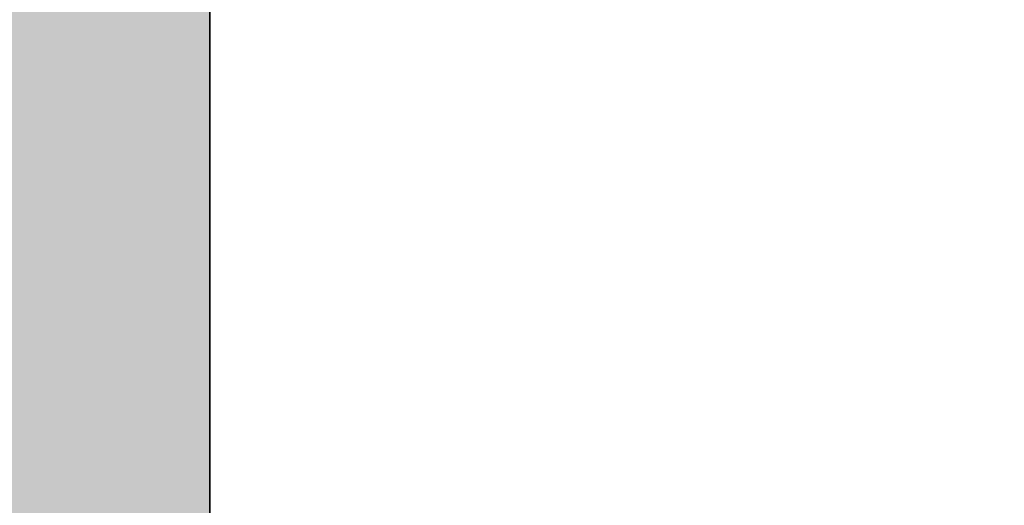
# Model space of a CAD drawing. Header units: inches. Extents: x 15 to 546804, y -66 to 267312.
# Tile 417 of 478: x 433397 to 433631, y 134728 to 134844. Entities that reach past the tile are written whole.
import ezdxf

# ---------------------------------------------------------------- set-up
doc = ezdxf.new("R2010")
doc.units = ezdxf.units.IN
doc.header["$MEASUREMENT"] = 0

msp = doc.modelspace()

# ---------------------------------------------------------------- hatches: boundary and pattern name
at = {"lineweight": 20}
h = msp.add_hatch(color=7, dxfattribs=at)
h.dxf.hatch_style = 1
h.paths.add_polyline_path([(434592.2, 135105.71), (434542.2, 135105.71), (434542.2, 134725.71), (434542.2, 134725.71), (434542.2, 134725.71), (434542.2, 134655.71), (434592.2, 134655.71), (434592.2, 135005.71), (434592.2, 135005.71)])
h.paths.add_polyline_path([(433442.2, 135105.71), (433392.2, 135105.71), (433392.2, 134655.71), (433442.2, 134655.71)])

# ---------------------------------------------------------------- linework, layer by layer
at = {"color": 7}
for p, q in [((433442.2, 134655.71, 315.83), (433442.2, 135105.71, 315.83)), ((433442.2, 134655.71, 2950), (433442.2, 135105.71, 2950))]:
    msp.add_line(p, q, dxfattribs=at)
at = {"color": 7, "invisible_edges": 1}
for points in [[(433442.2, 135105.71, 315.83), (433392.2, 134655.71, 315.83), (433392.2, 135105.71, 315.83)], [(433392.2, 134655.71, 315.83), (433442.2, 135105.71, 315.83), (433442.2, 134655.71, 315.83)], [(433392.2, 134655.71, 3000), (434592.2, 135105.71, 3000), (433392.2, 135105.71, 3000)], [(434592.2, 135105.71, 3000), (433392.2, 134655.71, 3000), (434592.2, 134655.71, 3000)], [(434542.2, 135105.71, 2950), (433442.2, 134655.71, 2950), (433442.2, 135105.71, 2950)], [(433442.2, 134655.71, 2950), (434542.2, 135105.71, 2950), (434542.2, 134655.71, 2950)], [(433442.2, 135105.71, 315.83), (433442.2, 134655.71, 2950), (433442.2, 134655.71, 315.83)], [(433442.2, 134655.71, 2950), (433442.2, 135105.71, 315.83), (433442.2, 135105.71, 2950)]]:
    msp.add_3dface(points, dxfattribs=at)

doc.saveas('drawing.dxf')
